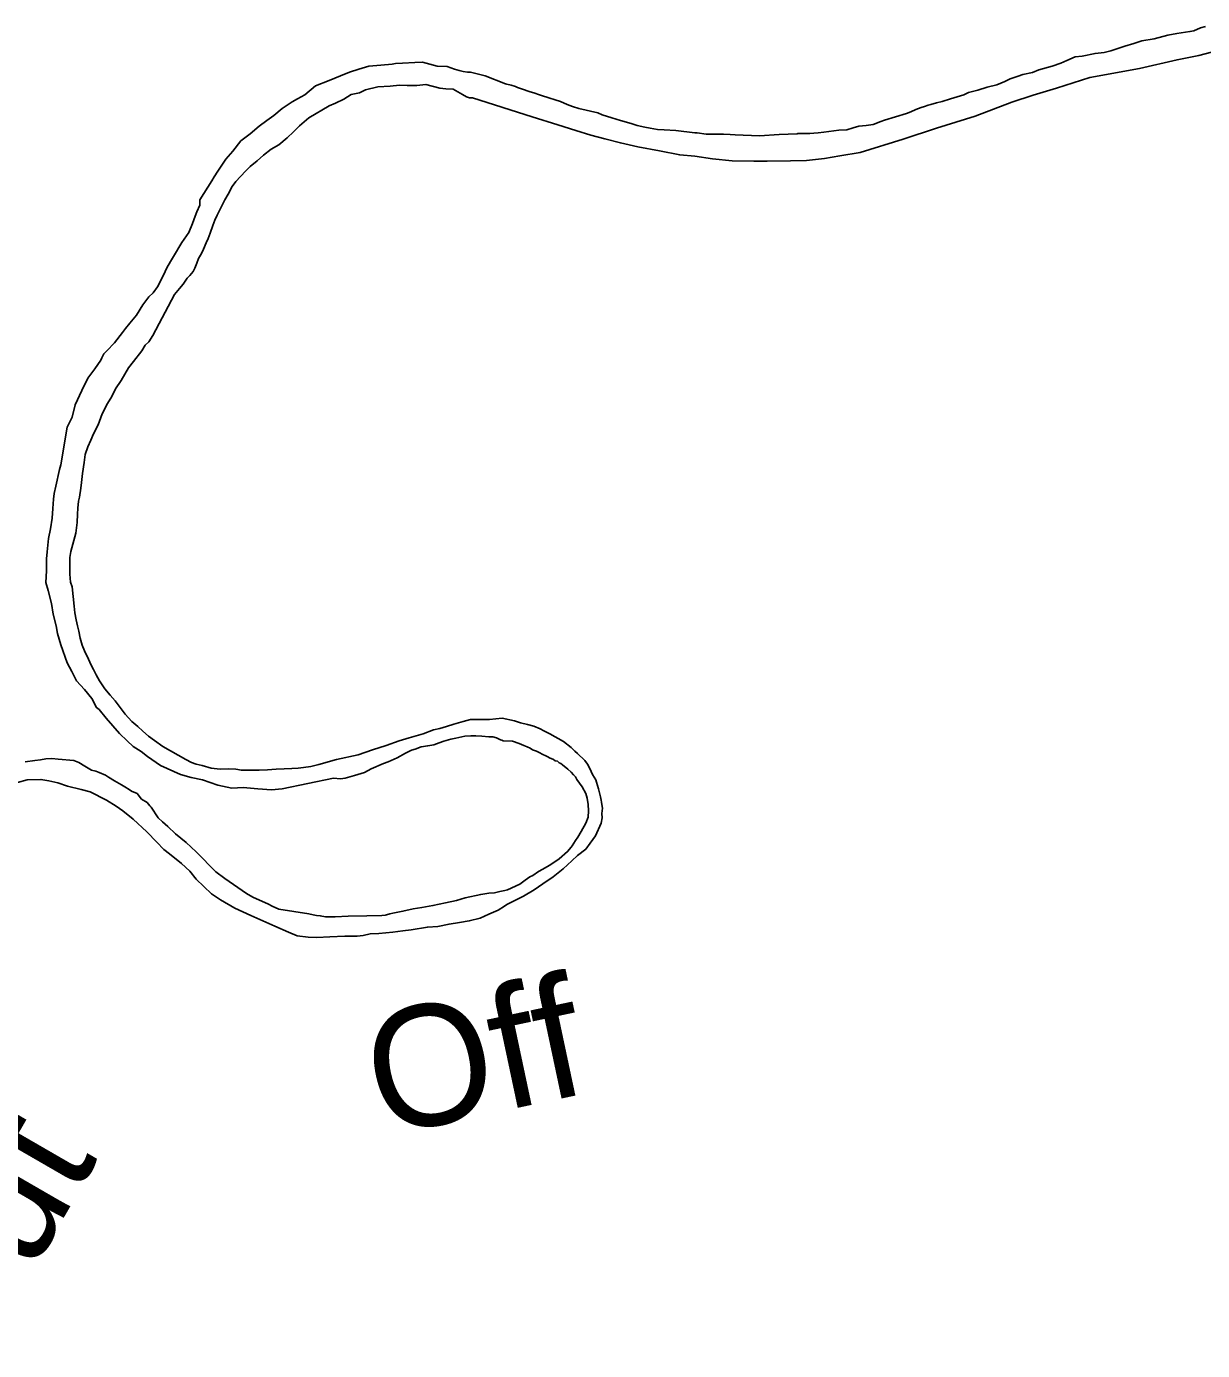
# Model space of a CAD drawing. Extents: x -939622 to -934222, y 1383701 to 1385301.
# Drawn here: x -935729.57 to -935714.12, y 1384429.68 to 1384447.07 of the extents above; entities that cross this region are included whole.
import ezdxf

# ---------------------------------------------------------------- set-up
doc = ezdxf.new("R2010")
doc.units = 0
doc.layers.add('Level 9', color=7, linetype='Continuous')

msp = doc.modelspace()

# ---------------------------------------------------------------- linework, layer by layer
at = {"layer": 'Level 9'}
for points in [[(-935714.079, 1384447.071), (-935714.147, 1384447.053), (-935714.232, 1384447.012), (-935714.285, 1384447.003), (-935714.455, 1384446.98), (-935714.574, 1384446.956), (-935714.757, 1384446.907), (-935714.915, 1384446.884), (-935715.024, 1384446.849), (-935715.14, 1384446.813), (-935715.325, 1384446.752), (-935715.411, 1384446.73), (-935715.531, 1384446.718), (-935715.703, 1384446.682), (-935715.793, 1384446.674), (-935715.904, 1384446.623), (-935715.983, 1384446.589), (-935716.095, 1384446.551), (-935716.27, 1384446.5), (-935716.352, 1384446.468), (-935716.48, 1384446.441), (-935716.542, 1384446.417), (-935716.645, 1384446.384), (-935716.718, 1384446.347), (-935716.821, 1384446.306), (-935716.948, 1384446.276), (-935717.072, 1384446.233), (-935717.194, 1384446.203)], [(-935723.712, 1384446.135), (-935722.929, 1384445.886), (-935722.59, 1384445.78), (-935722.356, 1384445.704), (-935722.157, 1384445.642), (-935721.972, 1384445.594), (-935721.768, 1384445.541), (-935721.538, 1384445.49), (-935721.253, 1384445.438), (-935720.989, 1384445.385), (-935720.79, 1384445.368), (-935720.558, 1384445.331), (-935720.301, 1384445.305), (-935720.016, 1384445.301), (-935719.839, 1384445.301), (-935719.533, 1384445.308), (-935719.321, 1384445.31), (-935719.085, 1384445.339), (-935718.886, 1384445.371), (-935718.618, 1384445.417), (-935718.051, 1384445.59), (-935717.617, 1384445.736), (-935717.109, 1384445.894), (-935716.626, 1384446.075), (-935716.346, 1384446.17), (-935716.039, 1384446.261), (-935715.602, 1384446.401), (-935714.948, 1384446.521), (-935714.453, 1384446.634), (-935714.17, 1384446.69), (-935713.836, 1384446.779)], [(-935723.738, 1384446.471), (-935723.777, 1384446.472), (-935723.835, 1384446.481), (-935723.886, 1384446.493), (-935723.947, 1384446.51), (-935724.045, 1384446.544), (-935724.178, 1384446.551), (-935724.367, 1384446.604), (-935724.468, 1384446.598), (-935724.633, 1384446.588), (-935724.722, 1384446.583), (-935724.767, 1384446.577), (-935724.916, 1384446.563), (-935725.075, 1384446.551), (-935725.204, 1384446.51), (-935725.328, 1384446.47), (-935725.448, 1384446.424), (-935725.595, 1384446.361), (-935725.773, 1384446.291), (-935725.914, 1384446.174), (-935726.013, 1384446.12), (-935726.082, 1384446.083), (-935726.212, 1384445.994), (-935726.321, 1384445.903), (-935726.416, 1384445.838), (-935726.514, 1384445.763), (-935726.634, 1384445.662), (-935726.754, 1384445.568), (-935726.861, 1384445.435), (-935726.954, 1384445.328), (-935727.058, 1384445.171), (-935727.105, 1384445.096), (-935727.138, 1384445.046), (-935727.294, 1384444.793), (-935727.294, 1384444.726), (-935727.336, 1384444.637), (-935727.357, 1384444.581), (-935727.39, 1384444.483), (-935727.438, 1384444.366), (-935727.529, 1384444.234), (-935727.641, 1384444.049), (-935727.68, 1384443.984), (-935727.726, 1384443.9), (-935727.774, 1384443.807), (-935727.849, 1384443.652), (-935727.908, 1384443.573), (-935727.965, 1384443.519), (-935728.043, 1384443.415), (-935728.128, 1384443.28), (-935728.214, 1384443.173), (-935728.271, 1384443.106), (-935728.309, 1384443.053), (-935728.416, 1384442.917), (-935728.515, 1384442.812), (-935728.557, 1384442.773), (-935728.581, 1384442.718), (-935728.597, 1384442.69), (-935728.675, 1384442.577), (-935728.767, 1384442.451), (-935728.844, 1384442.29), (-935728.932, 1384442.104), (-935728.974, 1384441.939), (-935729.038, 1384441.811), (-935729.121, 1384441.315), (-935729.138, 1384441.254), (-935729.185, 1384441.034), (-935729.21, 1384440.937), (-935729.217, 1384440.864), (-935729.225, 1384440.743), (-935729.233, 1384440.616), (-935729.258, 1384440.476), (-935729.281, 1384440.348), (-935729.3, 1384440.172), (-935729.31, 1384440.081), (-935729.31, 1384439.921), (-935729.316, 1384439.77), (-935729.286, 1384439.664), (-935729.243, 1384439.494), (-935729.22, 1384439.354), (-935729.184, 1384439.202), (-935729.166, 1384439.098), (-935729.121, 1384438.95), (-935729.036, 1384438.714), (-935728.978, 1384438.602), (-935728.917, 1384438.479), (-935728.811, 1384438.365), (-935728.712, 1384438.247), (-935728.651, 1384438.127), (-935728.616, 1384438.102), (-935728.523, 1384437.987), (-935728.439, 1384437.889), (-935728.352, 1384437.789), (-935728.25, 1384437.692), (-935728.171, 1384437.615), (-935728.065, 1384437.549), (-935727.98, 1384437.485), (-935727.812, 1384437.368), (-935727.722, 1384437.328), (-935727.547, 1384437.247), (-935727.41, 1384437.21), (-935727.258, 1384437.177)], [(-935720.259, 1384445.647), (-935720.328, 1384445.653), (-935720.415, 1384445.658), (-935720.523, 1384445.655), (-935720.64, 1384445.655), (-935720.761, 1384445.673), (-935720.791, 1384445.675), (-935721.042, 1384445.704), (-935721.192, 1384445.715), (-935721.282, 1384445.719), (-935721.379, 1384445.736), (-935721.446, 1384445.747), (-935721.549, 1384445.772), (-935721.628, 1384445.795), (-935721.768, 1384445.836), (-935721.881, 1384445.87), (-935722.006, 1384445.912), (-935722.067, 1384445.936), (-935722.313, 1384445.993), (-935722.396, 1384446.022), (-935722.466, 1384446.048), (-935722.555, 1384446.086), (-935722.625, 1384446.109), (-935722.707, 1384446.132), (-935722.805, 1384446.164), (-935722.844, 1384446.177), (-935722.893, 1384446.195), (-935722.966, 1384446.216), (-935723.055, 1384446.25), (-935723.119, 1384446.271), (-935723.147, 1384446.285), (-935723.205, 1384446.3), (-935723.262, 1384446.312), (-935723.278, 1384446.317), (-935723.547, 1384446.424), (-935723.738, 1384446.471)], [(-935723.712, 1384446.135), (-935723.749, 1384446.136), (-935723.791, 1384446.149), (-935723.844, 1384446.179), (-935723.965, 1384446.247), (-935724.064, 1384446.253), (-935724.14, 1384446.261), (-935724.325, 1384446.308), (-935724.445, 1384446.298), (-935724.571, 1384446.296), (-935724.67, 1384446.3), (-935724.792, 1384446.287), (-935724.954, 1384446.277), (-935725.119, 1384446.238), (-935725.195, 1384446.2), (-935725.305, 1384446.176), (-935725.403, 1384446.116), (-935725.511, 1384446.062), (-935725.596, 1384446.027), (-935725.863, 1384445.87), (-935725.983, 1384445.766), (-935726.063, 1384445.689), (-935726.145, 1384445.609), (-935726.257, 1384445.518), (-935726.358, 1384445.458), (-935726.459, 1384445.383), (-935726.541, 1384445.309), (-935726.633, 1384445.232), (-935726.695, 1384445.171), (-935726.823, 1384445.037), (-935726.87, 1384444.968), (-935726.921, 1384444.871), (-935726.968, 1384444.796), (-935727.013, 1384444.7), (-935727.067, 1384444.592), (-935727.096, 1384444.527), (-935727.125, 1384444.456), (-935727.158, 1384444.357), (-935727.187, 1384444.287), (-935727.211, 1384444.231), (-935727.245, 1384444.148), (-935727.272, 1384444.092), (-935727.31, 1384444.026), (-935727.333, 1384443.962), (-935727.36, 1384443.897), (-935727.384, 1384443.853), (-935727.426, 1384443.803), (-935727.463, 1384443.764), (-935727.515, 1384443.689), (-935727.56, 1384443.629), (-935727.627, 1384443.55), (-935727.914, 1384443.015), (-935727.966, 1384442.928), (-935728.012, 1384442.886), (-935728.055, 1384442.811), (-935728.164, 1384442.672), (-935728.232, 1384442.59), (-935728.327, 1384442.422), (-935728.402, 1384442.315), (-935728.45, 1384442.213), (-935728.507, 1384442.119), (-935728.578, 1384441.986), (-935728.632, 1384441.841), (-935728.691, 1384441.72), (-935728.728, 1384441.639), (-935728.765, 1384441.553), (-935728.802, 1384441.451), (-935728.813, 1384441.345), (-935728.835, 1384441.202), (-935728.849, 1384441.084), (-935728.857, 1384441.008), (-935728.877, 1384440.889), (-935728.889, 1384440.838), (-935728.899, 1384440.744), (-935728.9, 1384440.665), (-935728.906, 1384440.559), (-935728.925, 1384440.417), (-935728.991, 1384440.175), (-935729.002, 1384440.096), (-935729.002, 1384440.051), (-935729.003, 1384439.966), (-935729.001, 1384439.879), (-935728.992, 1384439.774), (-935728.974, 1384439.712), (-935728.947, 1384439.457), (-935728.939, 1384439.373), (-935728.918, 1384439.278), (-935728.902, 1384439.201), (-935728.883, 1384439.132), (-935728.866, 1384439.04), (-935728.839, 1384438.948), (-935728.808, 1384438.874), (-935728.757, 1384438.763), (-935728.722, 1384438.684), (-935728.692, 1384438.628), (-935728.658, 1384438.558), (-935728.614, 1384438.479), (-935728.542, 1384438.374), (-935728.471, 1384438.291), (-935728.407, 1384438.214), (-935728.355, 1384438.144)], [(-935717.194, 1384446.203), (-935717.258, 1384446.173), (-935717.429, 1384446.119), (-935717.542, 1384446.086), (-935717.613, 1384446.067), (-935717.69, 1384446.048), (-935717.725, 1384446.038), (-935717.772, 1384446.02), (-935717.817, 1384446.006), (-935717.888, 1384445.981), (-935717.952, 1384445.951), (-935718.011, 1384445.93), (-935718.297, 1384445.84), (-935718.347, 1384445.822), (-935718.448, 1384445.784), (-935718.54, 1384445.771), (-935718.635, 1384445.763), (-935718.709, 1384445.741), (-935718.795, 1384445.716), (-935718.9, 1384445.71), (-935718.965, 1384445.701), (-935719.097, 1384445.685), (-935719.168, 1384445.676), (-935719.228, 1384445.67), (-935719.278, 1384445.664), (-935719.329, 1384445.664), (-935719.435, 1384445.665), (-935719.447, 1384445.663)], [(-935719.447, 1384445.663), (-935719.684, 1384445.653), (-935719.941, 1384445.636), (-935720.259, 1384445.647)], [(-935728.355, 1384438.144), (-935728.277, 1384438.04), (-935728.187, 1384437.946), (-935728.111, 1384437.878), (-935728.045, 1384437.818), (-935727.969, 1384437.751), (-935727.891, 1384437.695), (-935727.781, 1384437.617), (-935727.48, 1384437.447), (-935727.406, 1384437.406), (-935727.342, 1384437.386), (-935727.263, 1384437.366), (-935727.144, 1384437.331), (-935727.029, 1384437.32), (-935726.918, 1384437.323), (-935726.822, 1384437.319), (-935726.749, 1384437.305), (-935726.515, 1384437.304), (-935726.407, 1384437.31), (-935726.291, 1384437.32), (-935726.186, 1384437.323), (-935726.084, 1384437.329), (-935726.001, 1384437.331), (-935725.932, 1384437.34), (-935725.837, 1384437.355), (-935725.731, 1384437.382), (-935725.497, 1384437.444), (-935725.216, 1384437.505), (-935725.025, 1384437.574), (-935724.848, 1384437.629), (-935724.674, 1384437.69), (-935724.542, 1384437.728), (-935724.359, 1384437.781), (-935724.224, 1384437.837), (-935724.141, 1384437.853), (-935724.052, 1384437.877), (-935723.958, 1384437.909), (-935723.834, 1384437.946), (-935723.737, 1384437.973), (-935723.617, 1384437.971), (-935723.554, 1384437.972), (-935723.489, 1384437.969)], [(-935723.158, 1384437.954), (-935723.32, 1384437.988), (-935723.489, 1384437.969)], [(-935723.26, 1384435.542), (-935723.041, 1384435.653), (-935722.901, 1384435.735), (-935722.788, 1384435.813), (-935722.652, 1384435.904), (-935722.522, 1384436.01), (-935722.405, 1384436.116), (-935722.33, 1384436.186), (-935722.223, 1384436.269), (-935722.167, 1384436.348), (-935722.094, 1384436.445), (-935722.019, 1384436.608), (-935722.01, 1384436.681), (-935722.013, 1384436.735), (-935722.005, 1384436.807), (-935722.013, 1384436.855), (-935722.015, 1384436.885), (-935722.019, 1384436.912), (-935722.03, 1384436.957), (-935722.045, 1384437.01), (-935722.057, 1384437.061), (-935722.082, 1384437.147), (-935722.092, 1384437.177), (-935722.135, 1384437.25), (-935722.169, 1384437.329), (-935722.199, 1384437.385), (-935722.237, 1384437.434), (-935722.332, 1384437.526), (-935722.367, 1384437.557), (-935722.417, 1384437.603), (-935722.514, 1384437.682), (-935722.696, 1384437.781), (-935722.773, 1384437.823), (-935722.822, 1384437.85), (-935722.908, 1384437.885), (-935722.99, 1384437.905), (-935723.081, 1384437.928), (-935723.158, 1384437.954)], [(-935727.258, 1384437.177), (-935727.056, 1384437.11), (-935726.873, 1384437.069), (-935726.727, 1384437.078), (-935726.531, 1384437.062), (-935726.353, 1384437.048), (-935726.213, 1384437.062), (-935725.54, 1384437.2), (-935725.446, 1384437.191), (-935725.387, 1384437.2), (-935725.263, 1384437.234), (-935725.13, 1384437.275), (-935725.043, 1384437.322), (-935724.882, 1384437.392), (-935724.82, 1384437.414), (-935724.701, 1384437.469), (-935724.59, 1384437.529), (-935724.514, 1384437.567), (-935724.464, 1384437.582), (-935724.388, 1384437.61), (-935724.299, 1384437.627), (-935724.221, 1384437.638), (-935724.148, 1384437.663), (-935724.089, 1384437.685), (-935723.995, 1384437.711), (-935723.93, 1384437.727), (-935723.811, 1384437.752), (-935723.733, 1384437.756), (-935723.67, 1384437.757), (-935723.589, 1384437.753), (-935723.499, 1384437.743), (-935723.445, 1384437.743), (-935723.396, 1384437.728), (-935723.346, 1384437.703), (-935723.328, 1384437.698), (-935723.31, 1384437.69)], [(-935723.253, 1384435.735), (-935723.091, 1384435.807), (-935723.019, 1384435.859), (-935722.958, 1384435.904), (-935722.92, 1384435.924), (-935722.845, 1384435.976), (-935722.786, 1384436.006), (-935722.705, 1384436.055), (-935722.641, 1384436.092), (-935722.571, 1384436.143), (-935722.462, 1384436.236), (-935722.417, 1384436.293), (-935722.4, 1384436.312), (-935722.358, 1384436.383), (-935722.327, 1384436.427), (-935722.283, 1384436.498), (-935722.223, 1384436.61), (-935722.194, 1384436.69), (-935722.189, 1384436.771), (-935722.193, 1384436.855), (-935722.203, 1384436.936), (-935722.224, 1384437.001), (-935722.271, 1384437.086), (-935722.342, 1384437.185), (-935722.358, 1384437.217), (-935722.384, 1384437.243), (-935722.416, 1384437.281), (-935722.457, 1384437.318), (-935722.528, 1384437.374), (-935722.55, 1384437.391), (-935722.572, 1384437.402), (-935722.597, 1384437.422), (-935722.624, 1384437.43), (-935722.649, 1384437.444), (-935722.701, 1384437.468), (-935722.723, 1384437.479), (-935722.741, 1384437.49), (-935722.797, 1384437.517), (-935722.827, 1384437.534), (-935722.837, 1384437.539), (-935722.871, 1384437.556), (-935722.925, 1384437.574), (-935722.953, 1384437.594), (-935722.993, 1384437.61), (-935723.039, 1384437.629), (-935723.07, 1384437.642), (-935723.098, 1384437.656), (-935723.188, 1384437.687), (-935723.31, 1384437.69)], [(-935729.59, 1384437.416), (-935729.462, 1384437.432), (-935729.388, 1384437.443), (-935729.317, 1384437.456), (-935729.239, 1384437.46), (-935729.157, 1384437.45), (-935728.952, 1384437.432), (-935728.885, 1384437.405), (-935728.804, 1384437.356), (-935728.717, 1384437.304), (-935728.659, 1384437.292), (-935728.616, 1384437.276), (-935728.533, 1384437.239), (-935728.493, 1384437.214), (-935728.415, 1384437.167), (-935728.325, 1384437.115), (-935728.278, 1384437.088), (-935728.222, 1384437.052), (-935728.194, 1384437.029), (-935728.12, 1384436.998), (-935728.059, 1384436.926), (-935727.987, 1384436.882), (-935727.952, 1384436.838), (-935727.936, 1384436.818), (-935727.844, 1384436.679), (-935727.784, 1384436.625), (-935727.714, 1384436.566), (-935727.616, 1384436.469), (-935727.474, 1384436.354), (-935727.344, 1384436.232), (-935727.242, 1384436.132)], [(-935723.26, 1384435.542), (-935723.292, 1384435.519), (-935723.376, 1384435.469), (-935723.498, 1384435.413), (-935723.612, 1384435.362), (-935723.754, 1384435.326), (-935723.882, 1384435.307), (-935724.019, 1384435.284), (-935724.167, 1384435.254), (-935724.305, 1384435.246), (-935724.516, 1384435.21), (-935724.626, 1384435.195), (-935724.757, 1384435.178), (-935724.942, 1384435.162), (-935725.055, 1384435.155), (-935725.15, 1384435.134), (-935725.225, 1384435.127), (-935725.39, 1384435.124), (-935725.587, 1384435.118), (-935725.755, 1384435.109), (-935725.869, 1384435.111), (-935726.017, 1384435.13), (-935726.131, 1384435.18), (-935726.309, 1384435.255), (-935726.623, 1384435.399), (-935726.836, 1384435.495), (-935727.025, 1384435.602), (-935727.141, 1384435.683), (-935727.344, 1384435.876), (-935727.428, 1384435.98), (-935727.536, 1384436.082), (-935727.693, 1384436.208), (-935727.769, 1384436.264), (-935727.861, 1384436.362), (-935727.989, 1384436.496), (-935728.17, 1384436.66), (-935728.305, 1384436.77), (-935728.393, 1384436.834), (-935728.52, 1384436.911), (-935728.736, 1384437.019), (-935728.852, 1384437.052), (-935729.032, 1384437.096), (-935729.16, 1384437.14), (-935729.279, 1384437.166), (-935729.382, 1384437.184), (-935729.565, 1384437.18), (-935729.689, 1384437.142)], [(-935727.242, 1384436.132), (-935727.181, 1384436.066), (-935727.083, 1384435.972), (-935726.964, 1384435.883), (-935726.851, 1384435.802), (-935726.682, 1384435.685), (-935726.598, 1384435.639), (-935726.392, 1384435.548), (-935726.342, 1384435.518), (-935726.256, 1384435.481), (-935725.862, 1384435.418)], [(-935724.759, 1384435.429), (-935724.626, 1384435.454), (-935724.49, 1384435.486), (-935724.379, 1384435.501), (-935724.231, 1384435.528), (-935724.065, 1384435.565), (-935723.92, 1384435.594), (-935723.808, 1384435.628), (-935723.603, 1384435.673), (-935723.497, 1384435.691), (-935723.422, 1384435.695), (-935723.351, 1384435.711), (-935723.288, 1384435.724), (-935723.253, 1384435.735)], [(-935725.862, 1384435.418), (-935725.807, 1384435.407), (-935725.761, 1384435.399), (-935725.713, 1384435.393), (-935725.642, 1384435.38), (-935725.515, 1384435.38), (-935725.345, 1384435.389), (-935725.098, 1384435.394), (-935724.904, 1384435.397), (-935724.858, 1384435.4), (-935724.842, 1384435.404), (-935724.799, 1384435.417), (-935724.759, 1384435.429)]]:
    msp.add_lwpolyline(points, dxfattribs=at)

# ---------------------------------------------------------------- texts
for s, rotation, p in [('Off', 12, (-935724.912, 1384432.49)), ('Cut', 60, (-935730.278, 1384429.357))]:
    msp.add_text(s, height=1.584, rotation=rotation, dxfattribs=at).set_placement(p)

doc.saveas('drawing.dxf')
